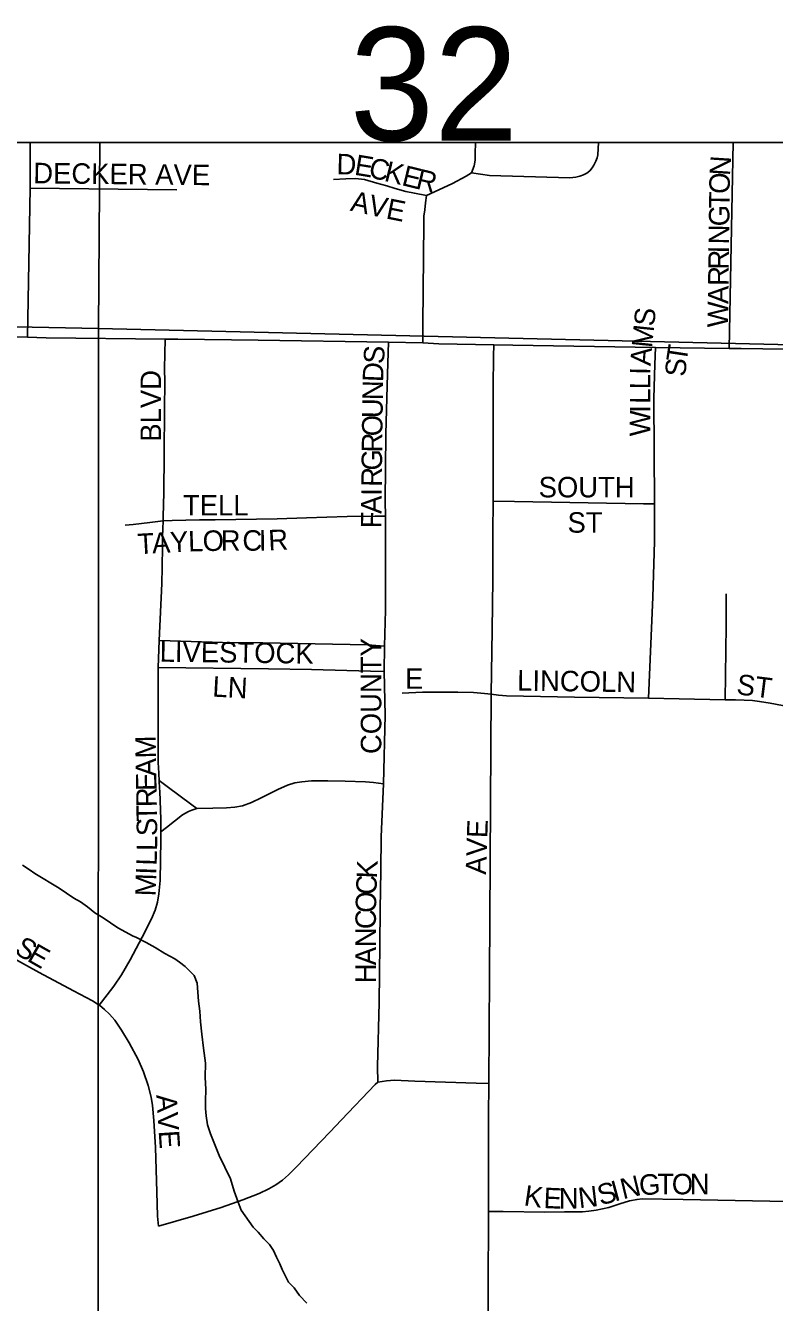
# Model space of a CAD drawing. Extents: x 0 to 68, y 0 to 52.9.
# Drawn here: x 44.925 to 45.29, y 37.97 to 38.592 of the extents above; entities that cross this region are included whole.
import ezdxf

# ---------------------------------------------------------------- set-up
doc = ezdxf.new("R2010")
doc.units = 0
for name, color, linetype in [('Default', 7, 'Continuous'), ('GM_X_Minor_River', 7, 'Continuous'), ('GM_X_State_Route', 7, 'Continuous')]:
    doc.layers.add(name, color=color, linetype=linetype)

msp = doc.modelspace()

# ---------------------------------------------------------------- linework, layer by layer
at = {"layer": 'Default'}
msp.add_line((42.25806, 38.53508), (49.65006, 38.53508), dxfattribs=at)
for points in [[(44.92726, 38.51293), (44.92726, 38.51945), (44.92734, 38.53508)], [(46.03753, 38.53508), (46.03674, 38.4191), (44.96064, 38.44451), (44.96121, 38.53508)], [(45.14248, 38.52033), (45.14366, 38.5238), (45.14416, 38.52657), (45.14426, 38.52968), (45.14429, 38.53508)], [(45.14248, 38.52033), (45.15121, 38.51903), (45.1903, 38.51797), (45.19318, 38.51826), (45.19526, 38.51876), (45.19701, 38.5194), (45.19862, 38.5202), (45.20003, 38.52131), (45.20114, 38.52273), (45.20206, 38.52404), (45.20306, 38.52596), (45.20366, 38.52767), (45.20397, 38.52919), (45.20435, 38.53508)], [(45.26801, 38.43477), (45.27001, 38.53508)], [(45.12045, 38.5093), (45.12641, 38.51208), (45.13322, 38.51511), (45.13973, 38.51864), (45.14248, 38.52033)], [(45.07511, 38.51702), (45.08116, 38.51742), (45.08582, 38.51752), (45.09019, 38.51703), (45.09624, 38.51534), (45.1011, 38.51405), (45.10517, 38.51277), (45.1104, 38.51132), (45.1146, 38.51039), (45.12045, 38.5093)], [(44.92603, 38.44031), (44.92726, 38.51293)], [(44.92726, 38.51293), (44.99878, 38.51205)], [(45.11867, 38.43745), (45.11874, 38.44656), (45.119, 38.4794), (45.11911, 38.49581), (45.11925, 38.49915), (45.11962, 38.50224), (45.12003, 38.50575), (45.12045, 38.5093)], [(44.99206, 38.35065), (44.99212, 38.35275), (44.9924, 38.36454), (44.99265, 38.38293), (44.99269, 38.40527), (44.99287, 38.41838), (44.99278, 38.42498), (44.99307, 38.43926)], [(45.10042, 38.35301), (45.10039, 38.36031), (45.10066, 38.39302), (45.10148, 38.42232), (45.10191, 38.43774)], [(45.15301, 38.38431), (45.153, 38.41596), (45.15317, 38.43096), (45.15324, 38.43648)], [(45.23155, 38.35893), (45.23132, 38.41054), (45.23183, 38.42686), (45.23209, 38.43528)], [(45.15303, 38.36031), (45.15301, 38.37115), (45.15301, 38.38431)], [(45.15198, 38.26617), (45.15246, 38.29753), (45.15288, 38.32212), (45.15274, 38.34503), (45.15303, 38.36031)], [(45.15303, 38.36031), (45.16333, 38.36013), (45.22629, 38.35903), (45.23155, 38.35893)], [(45.22864, 38.26426), (45.23087, 38.31353), (45.23161, 38.34071), (45.2316, 38.34901), (45.23155, 38.35893)], [(44.99206, 38.35065), (44.99645, 38.35094), (45.00988, 38.35126), (45.01743, 38.35118), (45.04774, 38.35176), (45.06203, 38.35222), (45.08184, 38.35278), (45.09551, 38.35295), (45.10042, 38.35301)], [(45.09993, 38.28964), (45.10042, 38.30722), (45.10051, 38.33675), (45.10042, 38.35301)], [(44.97361, 38.34861), (44.97746, 38.34897), (44.9856, 38.34992), (44.99206, 38.35065)], [(44.99022, 38.29243), (44.99147, 38.32012), (44.99162, 38.32797), (44.99179, 38.33841), (44.99185, 38.34296), (44.99206, 38.35065)], [(45.26603, 38.26352), (45.2665, 38.29957), (45.26649, 38.31516)], [(44.98963, 38.27923), (44.99022, 38.29243)], [(44.99022, 38.29243), (44.99555, 38.29227), (45.02107, 38.29148), (45.0407, 38.29132), (45.09171, 38.29024), (45.09993, 38.28964)], [(45.0999, 38.27723), (45.09993, 38.28964)], [(44.98963, 38.27923), (45.0435, 38.27855), (45.06444, 38.27821), (45.09324, 38.27747), (45.0999, 38.27723)], [(44.99012, 38.22419), (44.98979, 38.23067), (44.98969, 38.23262), (44.98963, 38.27923)], [(45.09951, 38.22261), (45.10032, 38.256), (45.0999, 38.27723)], [(45.10858, 38.26675), (45.11855, 38.26716), (45.13567, 38.26721), (45.14341, 38.26705), (45.14876, 38.26657), (45.15198, 38.26617)], [(45.1508, 38.07654), (45.1512, 38.12917), (45.15185, 38.24039), (45.15198, 38.26617)], [(45.15198, 38.26617), (45.15551, 38.26572), (45.15942, 38.26547), (45.19265, 38.26478), (45.22864, 38.26426)], [(45.22864, 38.26426), (45.26603, 38.26352)], [(45.26603, 38.26352), (45.27108, 38.26345), (45.27533, 38.26339), (45.27941, 38.26316), (45.28276, 38.26272), (45.28794, 38.26192), (45.30334, 38.25895), (45.30671, 38.25836), (45.31045, 38.25786), (45.31353, 38.25751), (45.31631, 38.25739), (45.32613, 38.25729), (45.33403, 38.25722)], [(44.99097, 38.19913), (44.99094, 38.20509), (44.99042, 38.2189), (44.99033, 38.2202), (44.99012, 38.22419)], [(44.99012, 38.22419), (44.994, 38.22129), (45.00611, 38.21225), (45.00847, 38.21049)], [(45.00847, 38.21049), (45.01635, 38.21065), (45.02307, 38.21078), (45.027, 38.21109), (45.03082, 38.21188), (45.03512, 38.21341), (45.03984, 38.2157), (45.04803, 38.21981), (45.05265, 38.2219), (45.05622, 38.22308), (45.05971, 38.22356), (45.0644, 38.22392), (45.07234, 38.22394), (45.08087, 38.22378), (45.09074, 38.22345), (45.09462, 38.22311), (45.09951, 38.22261)], [(45.09669, 38.07711), (45.09661, 38.08474), (45.09737, 38.11595), (45.09772, 38.14416), (45.09788, 38.16123), (45.09827, 38.18028), (45.09841, 38.19669), (45.09951, 38.22261)], [(44.99097, 38.19913), (44.99372, 38.20126), (45.00154, 38.20736), (45.00446, 38.20905), (45.00606, 38.2097), (45.00847, 38.21049)], [(44.96095, 38.11467), (44.96483, 38.11968), (44.96808, 38.12388), (44.97173, 38.12941), (44.97607, 38.13682), (44.98196, 38.14784), (44.98647, 38.15665), (44.98826, 38.161), (44.98937, 38.16488), (44.99005, 38.16885), (44.99059, 38.17548), (44.99099, 38.1952), (44.99097, 38.19913)], [(44.96095, 38.11467), (44.95771, 38.11673), (44.94837, 38.12157), (44.93164, 38.13065), (44.9178, 38.13821), (44.90088, 38.14828), (44.88387, 38.15922)], [(44.9899, 38.0069), (44.98935, 38.01184), (44.98899, 38.02366), (44.98844, 38.04532), (44.98761, 38.05843), (44.98698, 38.06579), (44.98631, 38.06974), (44.98486, 38.07556), (44.98248, 38.08216), (44.97996, 38.0881), (44.97552, 38.09623), (44.97189, 38.10247), (44.96853, 38.10734), (44.96597, 38.11033), (44.9636, 38.11259), (44.96103, 38.11462), (44.96095, 38.11467)], [(45.09669, 38.07711), (45.10097, 38.0778), (45.1049, 38.07809), (45.11473, 38.07761), (45.14471, 38.07671), (45.1508, 38.07654)], [(44.9899, 38.0069), (45.00668, 38.01178), (45.02047, 38.01606), (45.03101, 38.01974), (45.03893, 38.02293), (45.04368, 38.02515), (45.0471, 38.02713), (45.0503, 38.0294), (45.05328, 38.03197), (45.05694, 38.03574), (45.07341, 38.05278), (45.07897, 38.05875), (45.09541, 38.07591), (45.09669, 38.07711)], [(45.15077, 38.01402), (45.15068, 38.06054), (45.1508, 38.07654)], [(45.15077, 38.01402), (45.15779, 38.01401), (45.17809, 38.01372), (45.18767, 38.01386), (45.19368, 38.01394), (45.19648, 38.01398), (45.19955, 38.01419), (45.20318, 38.01473), (45.20932, 38.01602), (45.21467, 38.01783), (45.21939, 38.01923), (45.22309, 38.01999), (45.22564, 38.02022), (45.24555, 38.02), (45.30475, 38.01871)], [(45.14983, 37.87233), (45.15013, 37.91343), (45.15051, 37.95911), (45.15046, 37.97539), (45.15077, 38.01402)]]:
    msp.add_lwpolyline(points, dxfattribs=at)
for points in [[(43.93627, 38.46518), (44.96064, 38.44451), (44.96032, 37.38586), (43.92065, 37.39833), (43.9204, 37.41034)], [(44.96064, 38.44451), (46.03674, 38.4191), (46.02513, 37.36139), (44.96032, 37.38586)]]:
    msp.add_lwpolyline(points, close=True, dxfattribs=at)
at = {"layer": 'GM_X_Minor_River'}
msp.add_lwpolyline([(44.92362, 38.1829), (44.92679, 38.18083), (44.92956, 38.17876), (44.94145, 38.1717), (44.94501, 38.16922), (44.94858, 38.16674), (44.95175, 38.16508), (44.95531, 38.1626), (44.95887, 38.15972), (44.96283, 38.15723), (44.96639, 38.15475), (44.96995, 38.15227), (44.97392, 38.15019), (44.9771, 38.14852), (44.97909, 38.14767), (44.98386, 38.14517), (44.98822, 38.14268), (44.99298, 38.13977), (44.99774, 38.13727), (45.00012, 38.13562), (45.00288, 38.13355), (45.00485, 38.13151), (45.00721, 38.12905), (45.00874, 38.12541), (45.00905, 38.12099), (45.00936, 38.11657), (45.01007, 38.11174), (45.01036, 38.10652), (45.01104, 38.10049), (45.01171, 38.09366), (45.01276, 38.08641), (45.01263, 38.0796), (45.01291, 38.07357), (45.01279, 38.06796), (45.01272, 38.06435), (45.01305, 38.06073), (45.01376, 38.0563), (45.01527, 38.05186), (45.01718, 38.047), (45.01948, 38.04134), (45.02217, 38.03567), (45.02486, 38.03), (45.02675, 38.02394), (45.02865, 38.01869), (45.03017, 38.01465), (45.03603, 38.0065), (45.03838, 38.00405), (45.04113, 38.00078), (45.04388, 37.99792), (45.04583, 37.99507), (45.04737, 37.99183), (45.04891, 37.98859), (45.05005, 37.98576), (45.0516, 37.98292), (45.05314, 37.97968), (45.05589, 37.97681), (45.05863, 37.97315), (45.06216, 37.96947)], dxfattribs=at)
at = {"layer": 'GM_X_State_Route'}
msp.add_lwpolyline([(44.83389, 38.44209), (44.92603, 38.44031), (44.93516, 38.43997), (44.99307, 38.43926), (44.99922, 38.43919), (45.03843, 38.43882), (45.10191, 38.43774), (45.11867, 38.43745), (45.12656, 38.43704), (45.15324, 38.43648), (45.16254, 38.43628), (45.23209, 38.43528), (45.26801, 38.43477), (45.27386, 38.43468), (45.34728, 38.43358), (45.36224, 38.43336), (45.39498, 38.43283), (45.45389, 38.43177), (45.53367, 38.42986), (45.59794, 38.42831), (45.64978, 38.42756), (45.67652, 38.42754), (45.73074, 38.42661)], dxfattribs=at)

# ---------------------------------------------------------------- texts
at = {"layer": 'Default'}
for s, height, rotation, p in [('32', 0.05525, 0.00001, (45.08305, 38.53606)), ('D', 0.01, 358.44771, (45.0765, 38.51966)), ('E', 0.01, 350.64099, (45.08494, 38.51946)), ('C', 0.01, 346.51749, (45.0917, 38.51835)), ('K', 0.01, 346.25005, (45.09939, 38.51651)), ('N', 0.01, 86.30368, (45.26837, 38.51871)), ('DECKER AVE', 0.01, 359.34928, (44.92876, 38.51526)), ('E', 0.01, 346.27108, (45.10794, 38.51441)), ('R', 0.01, 346.24644, (45.11477, 38.51274)), ('O', 0.01, 89.24952, (45.26826, 38.51005)), ('A', 0.01, 347.72965, (45.08294, 38.50194)), ('V', 0.01, 347.81187, (45.09155, 38.50006)), ('E', 0.01, 348.59104, (45.1003, 38.49817)), ('T', 0.01, 89.25455, (45.26817, 38.50301)), ('G', 0.01, 89.24952, (45.26806, 38.49421)), ('N', 0.01, 89.22701, (45.26794, 38.48541)), ('I', 0.01, 89.22329, (45.26788, 38.48101)), ('R', 0.01, 89.2471, (45.26778, 38.4731)), ('R', 0.01, 89.25759, (45.26768, 38.46518)), ('A', 0.01, 89.23492, (45.26756, 38.45638)), ('W', 0.01, 89.2603, (45.26741, 38.44494)), ('S', 0.01, 84.08823, (45.23144, 38.44526)), ('M', 0.01, 84.12447, (45.23036, 38.43476)), ('S', 0.01, 86.03507, (45.09964, 38.42693)), ('A', 0.01, 85.55939, (45.22968, 38.42605)), ('T', 0.01, 81.27876, (45.24716, 38.4276)), ('D', 0.01, 87.70414, (45.09929, 38.41822)), ('S', 0.01, 86.60946, (45.24677, 38.42082)), ('BLVD', 0.01, 90, (44.99109, 38.3893)), ('L', 0.01, 89.95718, (45.22959, 38.41482)), ('I', 0.01, 88.77554, (45.22959, 38.4218)), ('N', 0.01, 89.31705, (45.09919, 38.4095)), ('L', 0.01, 89.94534, (45.22958, 38.40778)), ('U', 0.01, 89.31705, (45.09908, 38.4007)), ('O', 0.01, 89.31705, (45.09898, 38.3919)), ('W', 0.01, 89.94955, (45.22957, 38.39193)), ('I', 0.01, 89.95725, (45.22958, 38.40338)), ('R', 0.01, 89.31995, (45.09889, 38.38398)), ('G', 0.01, 89.31705, (45.09878, 38.37518)), ('R', 0.01, 89.31995, (45.09869, 38.36726)), ('SOUTH', 0.01, 0.00001, (45.17513, 38.36214)), ('I', 0.01, 89.31505, (45.09864, 38.36286)), ('TELL', 0.01, 0.00001, (45.00177, 38.35334)), ('A', 0.01, 89.31705, (45.09853, 38.35407)), ('F', 0.01, 89.31696, (45.09845, 38.34703)), ('ST', 0.01, 0.00001, (45.18921, 38.34493)), ('Y', 0.01, 2.82093, (44.99568, 38.3353)), ('L', 0.01, 1.77626, (45.00442, 38.33573)), ('O', 0.01, 1.09288, (45.01143, 38.33595)), ('R', 0.01, 0.12144, (45.02018, 38.33612)), ('C', 0.01, 0.11275, (45.03075, 38.33614)), ('I', 0.01, 0.9397, (45.03883, 38.33616)), ('R', 0.01, 2.81966, (45.04359, 38.33624)), ('T', 0.01, 3.25257, (44.97989, 38.33441)), ('A', 0.01, 3.21499, (44.98691, 38.33481)), ('LIVESTOCK', 0.01, 359.25635, (44.99036, 38.28206)), ('COUNTY', 0.01, 90, (45.09845, 38.23706)), ('E', 0.01, 0.00001, (45.11001, 38.26886)), ('LINCOLN', 0.01, 359.19355, (45.1646, 38.26798)), ('LN', 0.01, 356.98902, (45.01594, 38.26506)), ('ST', 0.01, 352.86833, (45.27123, 38.26621)), ('M', 0.01, 90.97201, (44.98866, 38.235)), ('A', 0.01, 90.93992, (44.98881, 38.2262)), ('E', 0.01, 90.95622, (44.98893, 38.21916)), ('R', 0.01, 90.97953, (44.98906, 38.21124)), ('T', 0.01, 90.94973, (44.98917, 38.2042)), ('S', 0.01, 90.67335, (44.98926, 38.1971)), ('AVE', 0.01, 88.02635, (45.14949, 38.17816)), ('L', 0.01, 89.14123, (44.98916, 38.18977)), ('L', 0.01, 88.16912, (44.98893, 38.18255)), ('K', 0.01, 87.94522, (45.09634, 38.17624)), ('M', 0.01, 88.17822, (44.98846, 38.1676)), ('I', 0.01, 88.18631, (44.98879, 38.17815)), ('C', 0.01, 87.98405, (45.09606, 38.16832)), ('O', 0.01, 88.53567, (45.09584, 38.15955)), ('C', 0.01, 89.82997, (45.09581, 38.15169)), ('S', 0.01, 329.09248, (44.91904, 38.14021)), ('N', 0.01, 89.97813, (45.09581, 38.1429)), ('E', 0.01, 330.39083, (44.9253, 38.13647)), ('A', 0.01, 89.99284, (45.09581, 38.1341)), ('H', 0.01, 89.97813, (45.09581, 38.1253)), ('A', 0.01, 273.91587, (44.98869, 38.07088)), ('V', 0.01, 273.91587, (44.98929, 38.0621)), ('E', 0.01, 273.88316, (44.98989, 38.05333)), ('S', 0.01, 15.3447, (45.20532, 38.01698)), ('I', 0.01, 15.26662, (45.2121, 38.01884)), ('N', 0.01, 13.52208, (45.21627, 38.01998)), ('G', 0.01, 3.19317, (45.22435, 38.02197)), ('T', 0.01, 0.08197, (45.23299, 38.02245)), ('O', 0.01, 0.00001, (45.24003, 38.02246)), ('N', 0.01, 0.00001, (45.24883, 38.02246)), ('K', 0.01, 351.73079, (45.16758, 38.01715)), ('E', 0.01, 357.44115, (45.17737, 38.01578)), ('N', 0.01, 0.6462, (45.18501, 38.01545)), ('N', 0.01, 6.74385, (45.19497, 38.01563))]:
    msp.add_text(s, height=height, rotation=rotation, dxfattribs=at).set_placement(p)

doc.saveas('drawing.dxf')
